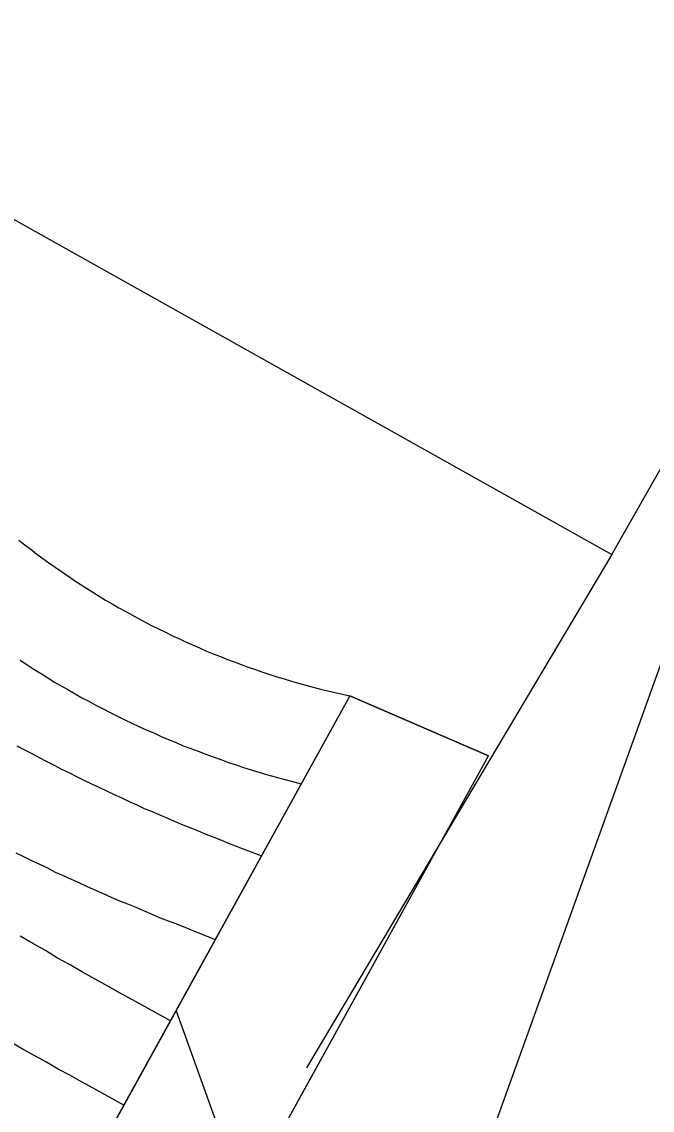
# Model space of a CAD drawing. Extents: x 6434771 to 6436222, y 5663454 to 5664782.
# Drawn here: x 6435453.444 to 6435455.929, y 5664054.899 to 5664059.19 of the extents above; entities that cross this region are included whole.
import ezdxf

# ---------------------------------------------------------------- set-up
doc = ezdxf.new("R2010")
doc.units = 0
for name, color, linetype in [('Warstwa 10', 7, 'Continuous'), ('Warstwa 12', 7, 'Continuous'), ('Warstwa 36', 7, 'Continuous'), ('Warstwa 9', 7, 'Continuous')]:
    doc.layers.add(name, color=color, linetype=linetype)

msp = doc.modelspace()

# ---------------------------------------------------------------- linework, layer by layer
at = {"layer": 'Warstwa 10'}
for points in [[(6435453.035, 5664052.223), (6435455.284, 5664056.296), (6435454.737, 5664056.532), (6435452.516, 5664052.51)], [(6435454.052, 5664055.291), (6435454.319, 5664054.548)]]:
    msp.add_lwpolyline(points, dxfattribs=at)
at = {"layer": 'Warstwa 12'}
for points in [[(6435453.712, 5664051.833), (6435454.46, 5664052.811), (6435454.69, 5664053.12), (6435462.88, 5664075.87), (6435469.07, 5664073.4), (6435478.9, 5664091.36), (6435478.35, 5664095.7)], [(6435419.44, 5664085.2), (6435420.24, 5664084.81), (6435418.52, 5664081.8), (6435420.81, 5664080.51), (6435425.56, 5664077.82), (6435431.74, 5664074.36), (6435436.7, 5664071.58), (6435441.56, 5664068.83), (6435444.74, 5664067.02), (6435443.1, 5664064.19), (6435455.77, 5664057.09), (6435457.38, 5664059.92), (6435461.3, 5664057.68), (6435466.02, 5664055.07), (6435470.71, 5664052.39), (6435476.76, 5664048.98), (6435481.49, 5664046.28), (6435484.1, 5664044.85)], [(6435453.712, 5664051.833), (6435454.46, 5664052.811), (6435454.69, 5664053.12), (6435462.88, 5664075.87)], [(6435455.77, 5664057.09), (6435454.566, 5664055.066)]]:
    msp.add_lwpolyline(points, dxfattribs=at)
at = {"layer": 'Warstwa 36'}
for points in [[(6435453.432, 5664057.146), (6435453.456, 5664057.128), (6435453.48, 5664057.11), (6435453.504, 5664057.091), (6435453.527, 5664057.074), (6435453.551, 5664057.057), (6435453.575, 5664057.039), (6435453.6, 5664057.022), (6435453.625, 5664057.006), (6435453.648, 5664056.99), (6435453.674, 5664056.973), (6435453.699, 5664056.957), (6435453.724, 5664056.941), (6435453.749, 5664056.925), (6435453.774, 5664056.91), (6435453.8, 5664056.895), (6435453.826, 5664056.88), (6435453.852, 5664056.866), (6435453.878, 5664056.852), (6435453.904, 5664056.837), (6435453.93, 5664056.823), (6435453.956, 5664056.81), (6435453.983, 5664056.797), (6435454.01, 5664056.783), (6435454.036, 5664056.77), (6435454.063, 5664056.758), (6435454.09, 5664056.745), (6435454.117, 5664056.733), (6435454.144, 5664056.722), (6435454.172, 5664056.709), (6435454.199, 5664056.698), (6435454.227, 5664056.688), (6435454.255, 5664056.676), (6435454.281, 5664056.666), (6435454.309, 5664056.656), (6435454.337, 5664056.645), (6435454.366, 5664056.636), (6435454.394, 5664056.626), (6435454.422, 5664056.617), (6435454.45, 5664056.608), (6435454.479, 5664056.599), (6435454.507, 5664056.59), (6435454.535, 5664056.582), (6435454.564, 5664056.575), (6435454.593, 5664056.566), (6435454.621, 5664056.559), (6435454.65, 5664056.552), (6435454.679, 5664056.545), (6435454.708, 5664056.539), (6435454.737, 5664056.532)], [(6435453.438, 5664056.673), (6435453.464, 5664056.656), (6435453.491, 5664056.638), (6435453.518, 5664056.622), (6435453.545, 5664056.605), (6435453.571, 5664056.588), (6435453.599, 5664056.572), (6435453.626, 5664056.557), (6435453.654, 5664056.541), (6435453.681, 5664056.525), (6435453.709, 5664056.511), (6435453.736, 5664056.496), (6435453.765, 5664056.481), (6435453.793, 5664056.467), (6435453.821, 5664056.452), (6435453.85, 5664056.438), (6435453.878, 5664056.425), (6435453.906, 5664056.411), (6435453.935, 5664056.398), (6435453.964, 5664056.386), (6435453.993, 5664056.372), (6435454.022, 5664056.36), (6435454.052, 5664056.349), (6435454.08, 5664056.336), (6435454.11, 5664056.325), (6435454.139, 5664056.314), (6435454.169, 5664056.302), (6435454.199, 5664056.292), (6435454.229, 5664056.281), (6435454.259, 5664056.27), (6435454.289, 5664056.261), (6435454.318, 5664056.25), (6435454.348, 5664056.241), (6435454.378, 5664056.232), (6435454.409, 5664056.223), (6435454.546, 5664056.186)], [(6435454.737, 5664056.532), (6435453.477, 5664054.251)], [(6435453.425, 5664056.335), (6435453.455, 5664056.32), (6435453.484, 5664056.305), (6435453.513, 5664056.289), (6435453.543, 5664056.274), (6435453.572, 5664056.259), (6435453.601, 5664056.244), (6435453.63, 5664056.23), (6435453.66, 5664056.215), (6435453.689, 5664056.2), (6435453.719, 5664056.186), (6435453.748, 5664056.172), (6435453.778, 5664056.158), (6435453.808, 5664056.144), (6435453.838, 5664056.13), (6435453.868, 5664056.116), (6435453.898, 5664056.103), (6435453.927, 5664056.089), (6435453.958, 5664056.076), (6435453.988, 5664056.063), (6435454.018, 5664056.05), (6435454.049, 5664056.037), (6435454.079, 5664056.024), (6435454.11, 5664056.012), (6435454.139, 5664056), (6435454.17, 5664055.987), (6435454.201, 5664055.975), (6435454.231, 5664055.963), (6435454.262, 5664055.951), (6435454.389, 5664055.902)], [(6435453.42, 5664055.914), (6435453.451, 5664055.899), (6435453.482, 5664055.884), (6435453.514, 5664055.869), (6435453.545, 5664055.854), (6435453.576, 5664055.838), (6435453.607, 5664055.824), (6435453.639, 5664055.81), (6435453.671, 5664055.795), (6435453.702, 5664055.781), (6435453.734, 5664055.767), (6435453.765, 5664055.753), (6435453.797, 5664055.739), (6435453.829, 5664055.725), (6435453.861, 5664055.712), (6435453.893, 5664055.699), (6435453.926, 5664055.685), (6435453.957, 5664055.672), (6435453.989, 5664055.658), (6435454.021, 5664055.646), (6435454.054, 5664055.634), (6435454.207, 5664055.572)], [(6435454.03, 5664055.251), (6435453.881, 5664055.334), (6435453.832, 5664055.36), (6435453.783, 5664055.388), (6435453.733, 5664055.416), (6435453.684, 5664055.443), (6435453.635, 5664055.472), (6435453.585, 5664055.499), (6435453.537, 5664055.528), (6435453.488, 5664055.556), (6435453.438, 5664055.585)], [(6435453.846, 5664054.919), (6435453.725, 5664054.986), (6435453.679, 5664055.011), (6435453.634, 5664055.037), (6435453.588, 5664055.061), (6435453.541, 5664055.088), (6435453.496, 5664055.113), (6435453.45, 5664055.139), (6435453.405, 5664055.165)]]:
    msp.add_lwpolyline(points, dxfattribs=at)
at = {"layer": 'Warstwa 9'}
for p, q in [((6435453.432, 5664057.146), (6435453.456, 5664057.128)), ((6435453.456, 5664057.128), (6435453.48, 5664057.11)), ((6435453.48, 5664057.11), (6435453.504, 5664057.091)), ((6435453.504, 5664057.091), (6435453.527, 5664057.074)), ((6435453.527, 5664057.074), (6435453.551, 5664057.057)), ((6435453.551, 5664057.057), (6435453.575, 5664057.039)), ((6435453.575, 5664057.039), (6435453.6, 5664057.022)), ((6435453.6, 5664057.022), (6435453.625, 5664057.006)), ((6435453.625, 5664057.006), (6435453.648, 5664056.99)), ((6435453.648, 5664056.99), (6435453.674, 5664056.973)), ((6435453.674, 5664056.973), (6435453.699, 5664056.957)), ((6435453.699, 5664056.957), (6435453.724, 5664056.941)), ((6435453.724, 5664056.941), (6435453.749, 5664056.925)), ((6435453.749, 5664056.925), (6435453.774, 5664056.91)), ((6435453.774, 5664056.91), (6435453.8, 5664056.895)), ((6435453.8, 5664056.895), (6435453.826, 5664056.88)), ((6435453.826, 5664056.88), (6435453.852, 5664056.866)), ((6435453.852, 5664056.866), (6435453.878, 5664056.852)), ((6435453.878, 5664056.852), (6435453.904, 5664056.837)), ((6435453.904, 5664056.837), (6435453.93, 5664056.823)), ((6435453.93, 5664056.823), (6435453.956, 5664056.81)), ((6435453.956, 5664056.81), (6435453.983, 5664056.797)), ((6435453.983, 5664056.797), (6435454.01, 5664056.783)), ((6435454.01, 5664056.783), (6435454.036, 5664056.77)), ((6435454.036, 5664056.77), (6435454.063, 5664056.758)), ((6435454.063, 5664056.758), (6435454.09, 5664056.745)), ((6435454.09, 5664056.745), (6435454.117, 5664056.733)), ((6435454.117, 5664056.733), (6435454.144, 5664056.722)), ((6435454.144, 5664056.722), (6435454.172, 5664056.709)), ((6435454.172, 5664056.709), (6435454.199, 5664056.698)), ((6435454.199, 5664056.698), (6435454.227, 5664056.688)), ((6435454.227, 5664056.688), (6435454.255, 5664056.676)), ((6435454.255, 5664056.676), (6435454.281, 5664056.666)), ((6435454.281, 5664056.666), (6435454.309, 5664056.656)), ((6435454.309, 5664056.656), (6435454.337, 5664056.645)), ((6435454.337, 5664056.645), (6435454.366, 5664056.636)), ((6435454.366, 5664056.636), (6435454.394, 5664056.626)), ((6435454.394, 5664056.626), (6435454.422, 5664056.617)), ((6435454.422, 5664056.617), (6435454.45, 5664056.608)), ((6435454.45, 5664056.608), (6435454.479, 5664056.599)), ((6435454.479, 5664056.599), (6435454.507, 5664056.59)), ((6435454.507, 5664056.59), (6435454.535, 5664056.582)), ((6435454.535, 5664056.582), (6435454.564, 5664056.575)), ((6435454.564, 5664056.575), (6435454.593, 5664056.566)), ((6435454.593, 5664056.566), (6435454.621, 5664056.559)), ((6435454.621, 5664056.559), (6435454.65, 5664056.552)), ((6435454.65, 5664056.552), (6435454.679, 5664056.545)), ((6435454.679, 5664056.545), (6435454.708, 5664056.539)), ((6435454.708, 5664056.539), (6435454.737, 5664056.532)), ((6435454.737, 5664056.532), (6435455.284, 5664056.296)), ((6435454.319, 5664054.548), (6435455.284, 5664056.296))]:
    msp.add_line(p, q, dxfattribs=at)

doc.saveas('drawing.dxf')
